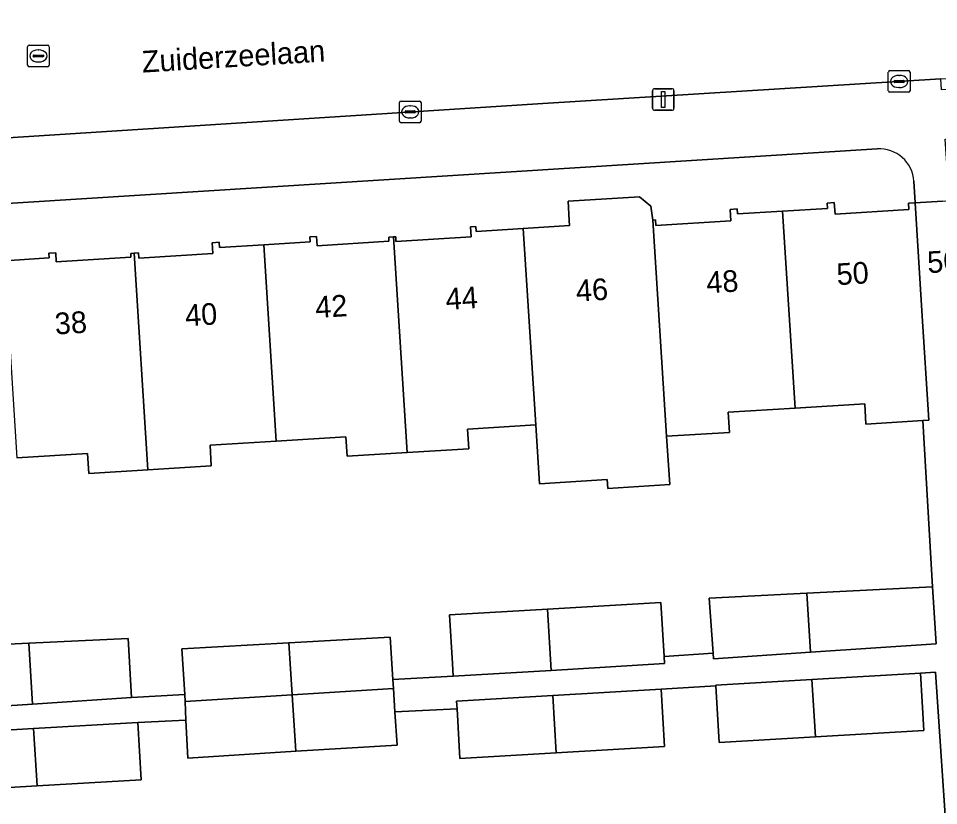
# Model space of a CAD drawing. Extents: x 159680 to 160786, y 387323 to 388340.
# Drawn here: x 160407.39 to 160449.87, y 387660 to 387696.34 of the extents above; entities that cross this region are included whole.
import ezdxf

# ---------------------------------------------------------------- set-up
doc = ezdxf.new("R2010")
doc.units = 0
for name, color, linetype in [('IMGEO_Erf', 7, 'Continuous'), ('IMGEO_Kolk', 7, 'Continuous'), ('IMGEO_Lichtmast', 7, 'Continuous'), ('IMGEO_Openbare_ruimte_label', 7, 'Continuous'), ('IMGEO_Pand', 7, 'Continuous'), ('IMGEO_Pand_nummerreeks', 7, 'Continuous'), ('IMGEO_Rijbaan_lokaal_open', 7, 'Continuous'), ('IMGEO_Rioolput', 7, 'Continuous'), ('IMGEO_Voetpad_open', 7, 'Continuous')]:
    doc.layers.add(name, color=color, linetype=linetype)

msp = doc.modelspace()

# ---------------------------------------------------------------- linework, layer by layer
at = {"layer": 'IMGEO_Erf'}
for points in [[(160447.041, 387690.315), (160390.454, 387686.763)], [(160406.744, 387685.15), (160408.819, 387685.278), (160408.805, 387685.497), (160409.119, 387685.516), (160409.144, 387685.1), (160412.586, 387685.312), (160412.576, 387685.487), (160412.734, 387685.497), (160412.939, 387685.509), (160412.954, 387685.268), (160416.364, 387685.478), (160416.333, 387685.984), (160416.66, 387686.004), (160416.675, 387685.762), (160418.722, 387685.888), (160420.863, 387686.02), (160420.849, 387686.257), (160421.152, 387686.276), (160421.179, 387685.845), (160424.501, 387686.05), (160424.489, 387686.241), (160424.71, 387686.255), (160424.811, 387686.261), (160424.824, 387686.044), (160428.297, 387686.258), (160428.269, 387686.719), (160428.514, 387686.734), (160428.528, 387686.508), (160430.697, 387686.641), (160432.834, 387686.773), (160432.82, 387687.005), (160432.766, 387687.894), (160436.071, 387688.094), (160436.595, 387687.663), (160436.685, 387687.026), (160436.801, 387687.033), (160436.817, 387686.782), (160440.28, 387686.995), (160440.248, 387687.52), (160440.569, 387687.54), (160440.583, 387687.31), (160442.671, 387687.439), (160444.747, 387687.567), (160444.731, 387687.812), (160445.059, 387687.832), (160445.091, 387687.307), (160448.5, 387687.517), (160448.482, 387687.804), (160448.796, 387687.823), (160448.734, 387688.817)], [(160403.105, 387667.267), (160407.868, 387667.495), (160412.454, 387667.714), (160412.621, 387664.98), (160415.069, 387665.119), (160414.937, 387667.233), (160419.882, 387667.51), (160424.562, 387667.772), (160424.684, 387665.822), (160427.468, 387665.97), (160427.433, 387666.56), (160427.3, 387668.796), (160431.815, 387669.064), (160437.057, 387669.376), (160437.206, 387666.874), (160439.46, 387667.026), (160439.288, 387669.575), (160443.792, 387669.805), (160449.587, 387670.101), (160449.148, 387677.769), (160446.519, 387677.607), (160446.461, 387678.547), (160443.249, 387678.349), (160440.158, 387678.159), (160440.215, 387677.226), (160437.319, 387677.048), (160437.461, 387674.817), (160434.601, 387674.635), (160434.574, 387675.047), (160431.447, 387674.849), (160431.274, 387677.573), (160428.129, 387677.379), (160428.184, 387676.474), (160425.343, 387676.299), (160422.567, 387676.128), (160422.512, 387677.021), (160419.299, 387676.823), (160416.238, 387676.634), (160416.297, 387675.682), (160413.369, 387675.502), (160410.643, 387675.334), (160410.586, 387676.255), (160407.323, 387676.054)], [(160450.298, 387657.716), (160449.728, 387666.156), (160449.031, 387666.109), (160449.188, 387663.461), (160444.188, 387663.165), (160439.744, 387662.903), (160439.589, 387665.522), (160437.065, 387665.372), (160437.222, 387662.724), (160432.225, 387662.429), (160427.778, 387662.166), (160427.642, 387664.466), (160424.777, 387664.331), (160424.873, 387662.793), (160420.195, 387662.501), (160415.209, 387662.19), (160415.128, 387663.94), (160412.909, 387663.839), (160413.066, 387661.192), (160408.26, 387660.908), (160403.622, 387660.634)]]:
    msp.add_lwpolyline(points, dxfattribs=at)
msp.add_arc((160447.138, 387688.719), 1.599, 3.5233, 93.4706, dxfattribs=at)
at = {"layer": 'IMGEO_Kolk'}
for p, q in [((160447.552, 387693.001), (160447.552, 387693.853)), ((160447.627, 387693.927), (160448.479, 387693.927)), ((160448.553, 387693.853), (160448.553, 387693.001)), ((160447.811, 387693.421), (160447.811, 387693.433)), ((160448.249, 387693.384), (160447.851, 387693.384)), ((160447.854, 387693.47), (160448.252, 387693.47)), ((160448.04, 387693.707), (160448.065, 387693.707)), ((160448.295, 387693.433), (160448.295, 387693.421)), ((160448.479, 387692.927), (160447.627, 387692.927)), ((160448.063, 387693.147), (160448.038, 387693.147)), ((160424.982, 387691.597), (160424.982, 387692.449)), ((160425.057, 387692.523), (160425.909, 387692.523)), ((160425.983, 387692.449), (160425.983, 387691.597)), ((160425.241, 387692.017), (160425.241, 387692.029)), ((160425.284, 387692.066), (160425.682, 387692.066)), ((160425.47, 387692.303), (160425.495, 387692.303)), ((160425.725, 387692.029), (160425.725, 387692.017)), ((160425.679, 387691.98), (160425.281, 387691.98)), ((160425.493, 387691.743), (160425.468, 387691.743)), ((160425.909, 387691.523), (160425.057, 387691.523))]:
    msp.add_line(p, q, dxfattribs=at)
for points in [[(160447.552, 387693.001), (160447.552, 387693.853)], [(160447.627, 387693.927), (160448.479, 387693.927)], [(160448.553, 387693.853), (160448.553, 387693.001)], [(160448.479, 387692.927), (160447.627, 387692.927)], [(160424.982, 387691.597), (160424.982, 387692.449)], [(160425.057, 387692.523), (160425.909, 387692.523)], [(160425.983, 387692.449), (160425.983, 387691.597)], [(160425.909, 387691.523), (160425.057, 387691.523)]]:
    msp.add_lwpolyline(points, dxfattribs=at)
for centre, radius, start, end in [((160447.629, 387693.851), 0.0765, 91.552, 178.448), ((160447.629, 387693.851), 0.0765, 91.552, 178.448), ((160448.477, 387693.851), 0.0765, 1.552, 88.448), ((160448.477, 387693.851), 0.0765, 1.552, 88.448), ((160447.851, 387693.43), 0.0403, 85.8775, 175.7526), ((160447.848, 387693.42), 0.0366, 178.938, 274.7102), ((160448.252, 387693.427), 0.043, 264.8664, 352.4533), ((160448.256, 387693.432), 0.0386, 1.7309, 96.639), ((160447.629, 387693.003), 0.0765, 181.552, 268.448), ((160447.629, 387693.003), 0.0765, 181.552, 268.448), ((160448.477, 387693.003), 0.0765, 271.552, 358.448), ((160448.477, 387693.003), 0.0765, 271.552, 358.448), ((160425.059, 387692.447), 0.0765, 91.552, 178.448), ((160425.059, 387692.447), 0.0765, 91.552, 178.448), ((160425.907, 387692.447), 0.0765, 1.552, 88.448), ((160425.907, 387692.447), 0.0765, 1.552, 88.448), ((160425.281, 387692.026), 0.0403, 85.8775, 175.7526), ((160425.686, 387692.028), 0.0386, 1.7309, 96.639), ((160425.059, 387691.599), 0.0765, 181.552, 268.448), ((160425.059, 387691.599), 0.0765, 181.552, 268.448), ((160425.278, 387692.016), 0.0366, 178.938, 274.7102), ((160425.682, 387692.023), 0.043, 264.8664, 352.4533), ((160425.907, 387691.599), 0.0765, 271.552, 358.448), ((160425.907, 387691.599), 0.0765, 271.552, 358.448)]:
    msp.add_arc(centre, radius, start, end, dxfattribs=at)
for centre, major_axis, ratio, start_param, end_param in [((160448.039, 387693.427), (-0.387, 0.002), 0.722429, 4.712389, 7.853982), ((160448.064, 387693.427), (-0.39, 0.002), 0.717154, 1.570796, 4.712389), ((160425.469, 387692.023), (-0.387, 0.002), 0.722429, 4.712389, 7.853982), ((160425.494, 387692.023), (-0.39, 0.002), 0.717154, 1.570796, 4.712389)]:
    msp.add_ellipse(centre, major_axis=major_axis, ratio=ratio, start_param=start_param, end_param=end_param, dxfattribs=at)
at = {"layer": 'IMGEO_Lichtmast'}
for p, q in [((160436.667, 387692.195), (160436.667, 387692.995)), ((160436.667, 387692.995), (160436.667, 387692.195)), ((160436.767, 387693.095), (160437.557, 387693.095)), ((160437.557, 387693.095), (160436.767, 387693.095)), ((160437.657, 387692.995), (160437.657, 387692.195)), ((160437.657, 387692.195), (160437.657, 387692.995)), ((160437.557, 387692.095), (160436.767, 387692.095)), ((160436.767, 387692.095), (160437.557, 387692.095))]:
    msp.add_line(p, q, dxfattribs=at)
msp.add_lwpolyline([(160437.087, 387692.97), (160437.237, 387692.97), (160437.237, 387692.22), (160437.087, 387692.22), (160437.087, 387692.97)], dxfattribs=at)
for centre, start, end in [((160436.767, 387692.995), 90, 180), ((160436.767, 387692.995), 90, 180), ((160437.557, 387692.995), 0, 90), ((160437.557, 387692.995), 360, 90), ((160436.767, 387692.195), 180, 270), ((160436.767, 387692.195), 180, 270), ((160437.557, 387692.195), 270, 0), ((160437.557, 387692.195), 270, 0)]:
    msp.add_arc(centre, 0.1, start, end, dxfattribs=at)
at = {"layer": 'IMGEO_Pand'}
for points in [[(160436.685, 387687.026), (160436.595, 387687.663), (160436.071, 387688.094), (160432.766, 387687.894), (160432.82, 387687.005), (160432.834, 387686.773), (160430.697, 387686.641), (160431.274, 387677.573), (160431.447, 387674.849), (160434.574, 387675.047), (160434.601, 387674.635), (160437.461, 387674.817), (160437.319, 387677.048)], [(160449.104, 387682.833), (160448.796, 387687.823), (160448.482, 387687.804), (160448.5, 387687.517), (160445.091, 387687.307), (160445.059, 387687.832), (160444.731, 387687.812), (160444.747, 387687.567), (160442.671, 387687.439), (160443.249, 387678.349), (160446.461, 387678.547), (160446.519, 387677.607), (160449.148, 387677.769), (160449.415, 387677.785)], [(160442.671, 387687.439), (160440.583, 387687.31), (160440.569, 387687.54), (160440.248, 387687.52), (160440.28, 387686.995), (160436.817, 387686.782), (160436.801, 387687.033), (160436.685, 387687.026), (160437.319, 387677.048), (160440.215, 387677.226), (160440.158, 387678.159), (160443.249, 387678.349)], [(160430.697, 387686.641), (160428.528, 387686.508), (160428.514, 387686.734), (160428.269, 387686.719), (160428.297, 387686.258), (160424.824, 387686.044), (160424.811, 387686.261), (160424.71, 387686.255), (160425.343, 387676.299), (160428.184, 387676.474), (160428.129, 387677.379), (160431.274, 387677.573)], [(160419.299, 387676.823), (160422.512, 387677.021), (160422.567, 387676.128), (160425.343, 387676.299), (160424.71, 387686.255), (160424.489, 387686.241), (160424.501, 387686.05), (160421.179, 387685.845), (160421.152, 387686.276), (160420.849, 387686.257), (160420.863, 387686.02), (160418.722, 387685.888)], [(160418.722, 387685.888), (160416.675, 387685.762), (160416.66, 387686.004), (160416.333, 387685.984), (160416.364, 387685.478), (160412.954, 387685.268), (160412.939, 387685.509), (160412.734, 387685.497), (160413.369, 387675.502), (160416.297, 387675.682), (160416.238, 387676.634), (160419.299, 387676.823)], [(160407.323, 387676.054), (160410.586, 387676.255), (160410.643, 387675.334), (160413.369, 387675.502), (160412.734, 387685.497), (160412.576, 387685.487), (160412.586, 387685.312), (160409.144, 387685.1), (160409.119, 387685.516), (160408.805, 387685.497), (160408.819, 387685.278), (160406.744, 387685.15)], [(160449.587, 387670.101), (160443.792, 387669.805), (160443.966, 387667.073), (160449.766, 387667.465)], [(160443.792, 387669.805), (160439.288, 387669.575), (160439.46, 387667.026), (160439.477, 387666.77), (160443.966, 387667.073)], [(160437.057, 387669.376), (160431.815, 387669.064), (160431.995, 387666.239), (160437.225, 387666.551), (160437.206, 387666.874)], [(160431.815, 387669.064), (160427.3, 387668.796), (160427.433, 387666.56), (160427.468, 387665.97), (160431.995, 387666.239)], [(160407.868, 387667.495), (160403.105, 387667.267), (160403.284, 387664.364), (160408.047, 387664.678)], [(160412.454, 387667.714), (160407.868, 387667.495), (160408.047, 387664.678), (160412.621, 387664.98)], [(160419.882, 387667.51), (160414.937, 387667.233), (160415.069, 387665.119), (160415.089, 387664.795), (160420.032, 387665.105)], [(160424.562, 387667.772), (160419.882, 387667.51), (160420.032, 387665.105), (160424.71, 387665.399), (160424.684, 387665.822)], [(160444.018, 387665.812), (160444.188, 387663.165), (160449.188, 387663.461), (160449.031, 387666.109)], [(160444.018, 387665.812), (160439.587, 387665.55), (160439.589, 387665.522), (160439.744, 387662.903), (160444.188, 387663.165)], [(160424.777, 387664.331), (160424.71, 387665.399), (160420.032, 387665.105), (160420.195, 387662.501), (160424.873, 387662.793)], [(160437.222, 387662.724), (160437.065, 387665.372), (160432.057, 387665.076), (160432.225, 387662.429)], [(160420.032, 387665.105), (160415.089, 387664.795), (160415.128, 387663.94), (160415.209, 387662.19), (160420.195, 387662.501)], [(160432.057, 387665.076), (160427.621, 387664.813), (160427.642, 387664.466), (160427.778, 387662.166), (160432.225, 387662.429)], [(160408.09, 387663.555), (160408.26, 387660.908), (160413.066, 387661.192), (160412.909, 387663.839)], [(160408.26, 387660.908), (160408.09, 387663.555), (160403.465, 387663.281), (160403.622, 387660.634)]]:
    msp.add_lwpolyline(points, close=True, dxfattribs=at)
at = {"layer": 'IMGEO_Rijbaan_lokaal_open'}
msp.add_lwpolyline([(160360.239, 387687.7), (160366.865, 387688.156), (160386.922, 387689.535), (160389.395, 387689.705), (160431.599, 387692.417), (160449.979, 387693.547), (160461.459, 387694.253), (160471.4, 387694.9)], dxfattribs=at)
at = {"layer": 'IMGEO_Rioolput'}
for p, q in [((160407.817, 387694.18), (160407.817, 387695.032)), ((160407.892, 387695.106), (160408.744, 387695.106)), ((160408.818, 387695.032), (160408.818, 387694.18)), ((160408.076, 387694.6), (160408.076, 387694.612)), ((160408.119, 387694.649), (160408.517, 387694.649)), ((160408.305, 387694.886), (160408.33, 387694.886)), ((160408.56, 387694.612), (160408.56, 387694.6)), ((160408.514, 387694.563), (160408.116, 387694.563)), ((160408.328, 387694.326), (160408.303, 387694.326)), ((160408.744, 387694.106), (160407.892, 387694.106))]:
    msp.add_line(p, q, dxfattribs=at)
for points in [[(160407.817, 387694.18), (160407.817, 387695.032)], [(160407.892, 387695.106), (160408.744, 387695.106)], [(160408.818, 387695.032), (160408.818, 387694.18)], [(160408.744, 387694.106), (160407.892, 387694.106)]]:
    msp.add_lwpolyline(points, dxfattribs=at)
for centre, radius, start, end in [((160407.894, 387695.03), 0.0765, 91.552, 178.448), ((160407.894, 387695.03), 0.0765, 91.552, 178.448), ((160408.742, 387695.03), 0.0765, 1.552, 88.448), ((160408.742, 387695.03), 0.0765, 1.552, 88.448), ((160408.116, 387694.609), 0.0403, 85.8775, 175.7526), ((160408.113, 387694.599), 0.0366, 178.938, 274.7102), ((160408.517, 387694.606), 0.043, 264.8664, 352.4533), ((160408.521, 387694.611), 0.0386, 1.7309, 96.639), ((160407.894, 387694.182), 0.0765, 181.552, 268.448), ((160407.894, 387694.182), 0.0765, 181.552, 268.448), ((160408.742, 387694.182), 0.0765, 271.552, 358.448), ((160408.742, 387694.182), 0.0765, 271.552, 358.448)]:
    msp.add_arc(centre, radius, start, end, dxfattribs=at)
for centre, major_axis, ratio, start_param, end_param in [((160408.304, 387694.606), (-0.387, 0.002), 0.722429, 4.712389, 7.853982), ((160408.329, 387694.606), (-0.39, 0.002), 0.717154, 1.570796, 4.712389)]:
    msp.add_ellipse(centre, major_axis=major_axis, ratio=ratio, start_param=start_param, end_param=end_param, dxfattribs=at)
at = {"layer": 'IMGEO_Voetpad_open'}
for points in [[(160492.167, 387696.339), (160483.563, 387695.818), (160478.236, 387695.345), (160471.4, 387694.9), (160471.426, 387694.401), (160450.005, 387693.048), (160449.979, 387693.547), (160431.599, 387692.417), (160389.395, 387689.705), (160386.922, 387689.535), (160386.954, 387689.037), (160366.897, 387687.658), (160366.865, 387688.156), (160360.239, 387687.7)], [(160448.734, 387688.817), (160448.796, 387687.823), (160450.056, 387687.906), (160450.364, 387687.926), (160450.353, 387688.1), (160450.178, 387690.768), (160471.361, 387692.158), (160471.536, 387689.491), (160477.291, 387689.869), (160482.537, 387690.323), (160494.772, 387691.132)], [(160390.454, 387686.763), (160447.041, 387690.315)], [(160450.056, 387687.906), (160448.796, 387687.823), (160449.104, 387682.833), (160449.415, 387677.785), (160449.148, 387677.769), (160449.587, 387670.101), (160449.766, 387667.465), (160443.966, 387667.073), (160439.477, 387666.77), (160439.46, 387667.026), (160437.206, 387666.874), (160437.225, 387666.551), (160431.995, 387666.239), (160427.468, 387665.97), (160424.684, 387665.822), (160424.71, 387665.399), (160424.777, 387664.331), (160427.642, 387664.466), (160427.621, 387664.813), (160432.057, 387665.076), (160437.065, 387665.372), (160439.589, 387665.522), (160439.587, 387665.55), (160444.018, 387665.812), (160449.031, 387666.109), (160449.728, 387666.156), (160450.298, 387657.716)], [(160403.465, 387663.281), (160408.09, 387663.555), (160412.909, 387663.839), (160415.128, 387663.94), (160415.089, 387664.795), (160415.069, 387665.119), (160412.621, 387664.98), (160408.047, 387664.678), (160403.284, 387664.364)]]:
    msp.add_lwpolyline(points, dxfattribs=at)
msp.add_arc((160447.138, 387688.719), 1.599, 3.5233, 93.4706, dxfattribs=at)

# ---------------------------------------------------------------- texts
at = {"layer": 'IMGEO_Openbare_ruimte_label'}
msp.add_text('Zuiderzeelaan', height=1, rotation=3.4977, dxfattribs=at).set_placement((160413.12, 387693.835))
at = {"layer": 'IMGEO_Pand_nummerreeks'}
for s, rotation, p in [('50/G01', 3.1934, (160449.375, 387684.578)), ('50', 3.6154, (160445.191, 387684.021)), ('48', 3.6145, (160439.176, 387683.641)), ('44', 3.6145, (160427.143, 387682.88)), ('46', 3.6154, (160433.158, 387683.26)), ('42', 3.6145, (160421.125, 387682.5)), ('40', 3.6145, (160415.116, 387682.121)), ('38', 3.6145, (160409.101, 387681.741))]:
    msp.add_text(s, height=1, rotation=rotation, dxfattribs=at).set_placement(p)

doc.saveas('drawing.dxf')
